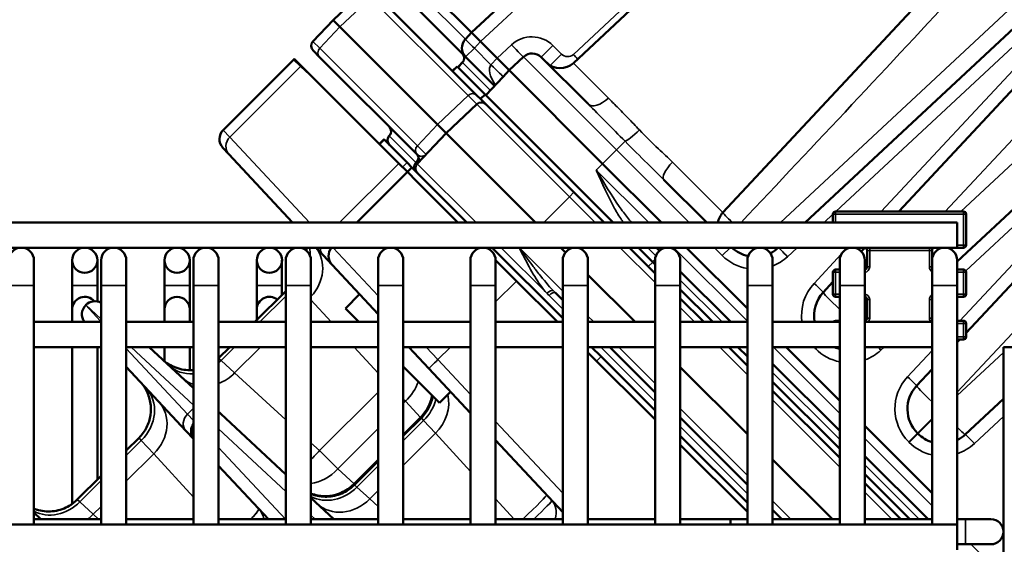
# Model space of a CAD drawing. Header units: inches. Extents: x 1 to 271, y 5 to 171.
# Tile 324 of 334: x 167.97 to 172.58, y 143.29 to 145.75. Entities that reach past the tile are written whole.
import ezdxf

# ---------------------------------------------------------------- set-up
doc = ezdxf.new("R2010")
doc.units = ezdxf.units.IN
doc.header["$LTSCALE"] = 8
doc.header["$MEASUREMENT"] = 0
for name, color, linetype, lineweight in [('Dimension (ANSI)', 7, 'Continuous', 25), ('Visible (ANSI)', 7, 'Continuous', 50), ('Visible Narrow (ANSI)', 7, 'Continuous', 35)]:
    doc.layers.add(name, color=color, linetype=linetype, lineweight=lineweight)
doc.styles.add('Dimension Text', font='tahoma.ttf')
doc.dimstyles.new('Dual Dimension', dxfattribs={"dimscale": 8, "dimtxt": 0.12, "dimasz": 0.098425, "dimexe": 0.125, "dimexo": 0.0625, "dimgap": 0.031496, "dimtad": 0, "dimtih": 1, "dimtoh": 1, "dimrnd": 1e-08, "dimzin": 4, "dimdsep": 46, "dimtxsty": 'Dimension Text', "dimcen": 0.09, "dimdle": 0.393701, "dimclrd": 256, "dimclre": 256, "dimclrt": 256, "dimadec": 0, "dimazin": 1, "dimtfac": 1, "dimtofl": 0, "dimtmove": 0, "dimatfit": 3, "dimfxl": 1, "dimtolj": 1, "dimtzin": 4, "dimlwd": -1, "dimlwe": -1, "dimarcsym": 0})

# ---------------------------------------------------------------- blocks, each defined once
blk = doc.blocks.new('*D10')
at = {"layer": 'Defpoints', "color": 0, "transparency": 16777216}
for p in [(179.2848, 157.7079), (123.1798, 140.6812), (179.2848, 140.6812)]:
    blk.add_point(p, dxfattribs=at)
at = {"layer": 'Dimension (ANSI)', "transparency": 16777216}
for p, q in [((123.1798, 141.1812), (123.1798, 158.7079)), ((179.2848, 141.1812), (179.2848, 158.7079)), ((123.9672, 157.7079), (146.443, 157.7079)), ((178.4974, 157.7079), (156.0215, 157.7079))]:
    blk.add_line(p, q, dxfattribs=at)
for points in [[(123.9672, 157.8392), (123.9672, 157.5767), (123.1798, 157.7079)], [(178.4974, 157.8392), (178.4974, 157.5767), (179.2848, 157.7079)]]:
    blk.add_solid(points, dxfattribs=at)
at = {"layer": 'Dimension (ANSI)', "transparency": 16777216, "insert": (151.2323, 157.7079), "char_height": 0.96, "attachment_point": 5, "style": 'Dimension Text'}
blk.add_mtext('\\A1;{\\H3.0x;(}\\S56.11^ 1425.1 mm;{\\H3.0x;)}', dxfattribs=at)

msp = doc.modelspace()

# ---------------------------------------------------------------- linework, layer by layer
at = {"layer": 'Visible (ANSI)'}
for p, q in [((171.6933, 146.6051), (170.5625, 145.5506)), ((170.7218, 146.2877), (170.0846, 145.6935)), ((173.0266, 146.0855), (171.6506, 144.8023)), ((169.765, 146.0132), (170.0846, 145.6935)), ((172.3184, 145.9799), (171.2639, 144.8491)), ((172.0885, 144.8542), (173.1353, 145.9768)), ((169.7331, 145.9036), (170.0573, 145.5794)), ((169.579, 145.8877), (169.4358, 145.7519)), ((170.1105, 145.3989), (169.6527, 145.8567)), ((169.4358, 145.7519), (169.3413, 145.6522)), ((169.4358, 145.7519), (169.4678, 145.7199)), ((169.9256, 145.262), (169.4678, 145.7199)), ((170.0846, 145.6935), (170.0559, 145.6627)), ((170.127, 145.6511), (170.0846, 145.6935)), ((170.127, 145.6511), (170.2048, 145.5733)), ((173.465, 145.6471), (172.3631, 144.6196)), ((169.2538, 145.5697), (169.2858, 145.5378)), ((169.3723, 145.5785), (169.3418, 145.609)), ((169.3723, 145.5785), (169.8295, 145.1213)), ((170.0573, 145.5794), (170.1931, 145.4436)), ((170.2048, 145.5733), (170.2614, 145.5167)), ((170.2614, 145.5167), (170.3288, 145.5796)), ((170.4121, 145.5781), (170.6316, 145.3586)), ((169.2499, 145.566), (168.9203, 145.2363)), ((169.2858, 145.5378), (169.3678, 145.4557)), ((170.0168, 145.535), (169.9956, 145.5138)), ((170.0174, 145.5344), (169.9962, 145.5132)), ((170.0168, 145.535), (170.0174, 145.5344)), ((170.0174, 145.5344), (170.1482, 145.4036)), ((170.0207, 145.5311), (170.0468, 145.559)), ((170.0214, 145.5305), (170.0426, 145.5532)), ((172.405, 144.2852), (173.5737, 145.5384)), ((170.1522, 145.3997), (170.2326, 145.4859)), ((170.2326, 145.4859), (170.2614, 145.5167)), ((170.6998, 145.0783), (170.2614, 145.5167)), ((169.7436, 145.08), (169.3678, 145.4557)), ((170.127, 145.3824), (170.1105, 145.3989)), ((170.1482, 145.4036), (170.127, 145.3824)), ((170.1482, 145.4036), (170.7495, 144.8023)), ((170.1093, 145.3574), (169.9661, 145.2215)), ((170.127, 145.3824), (170.7071, 144.8023)), ((169.9661, 145.2215), (169.9256, 145.262)), ((169.6989, 145.2098), (169.7012, 145.2123)), ((169.9661, 145.2215), (169.8303, 145.0784)), ((169.9661, 145.2215), (170.3853, 144.8023)), ((169.6739, 145.1921), (169.6526, 145.1709)), ((169.6745, 145.1915), (169.6533, 145.1703)), ((169.6745, 145.1915), (169.6739, 145.1921)), ((169.7826, 145.0833), (169.6745, 145.1915)), ((168.9472, 145.1225), (168.9188, 145.153)), ((168.9472, 145.1225), (169.2458, 144.8023)), ((169.8295, 145.1213), (169.8295, 145.1213)), ((169.7841, 145.0394), (169.7436, 145.08)), ((169.8053, 145.0607), (169.7826, 145.0833)), ((170.6998, 145.0783), (170.9758, 144.8023)), ((169.7841, 145.0394), (169.547, 144.8023)), ((169.8053, 145.0607), (169.7841, 145.0394)), ((169.7841, 145.0394), (169.8289, 144.9946)), ((170.0636, 144.8023), (169.8053, 145.0607)), ((170.6708, 145.0472), (170.67, 145.0486)), ((169.8289, 144.9946), (170.0212, 144.8023)), ((171.1879, 144.8023), (170.9871, 145.0032)), ((170.7412, 144.8955), (170.7412, 144.8955)), ((171.78, 144.8417), (171.78, 144.8023)), ((172.3925, 144.8542), (171.7925, 144.8542)), ((172.405, 144.6967), (172.405, 144.8417)), ((172.3631, 144.8023), (152.4166, 144.8023)), ((172.3631, 144.8023), (172.3631, 144.6842)), ((172.3631, 144.6842), (152.4166, 144.6842)), ((169.356, 144.6842), (169.3891, 144.6487)), ((169.3891, 144.6487), (169.4307, 144.6041)), ((170.1393, 144.6842), (170.1393, 144.6842)), ((170.5128, 144.3532), (170.1817, 144.6842)), ((170.5257, 144.662), (170.5035, 144.6842)), ((170.9458, 144.5636), (170.8252, 144.6842)), ((170.8676, 144.6842), (170.9351, 144.6167)), ((170.9525, 144.6842), (170.9666, 144.6701)), ((171.0939, 144.6842), (171.3789, 144.3992)), ((171.9133, 144.6664), (171.9297, 144.684)), ((171.94, 144.6717), (171.94, 144.5937)), ((172.245, 144.6252), (172.245, 144.6717)), ((172.3631, 144.6842), (172.3925, 144.6842)), ((168.0324, 144.5071), (168.0324, 144.6252)), ((168.2117, 144.6252), (168.2117, 144.5071)), ((168.3298, 144.5071), (168.3298, 144.6252)), ((168.3474, 144.6252), (168.3474, 144.5071)), ((168.4655, 144.5071), (168.4655, 144.6252)), ((168.6447, 144.6252), (168.6447, 144.5071)), ((168.7629, 144.5071), (168.7629, 144.6252)), ((168.7805, 144.6252), (168.7805, 144.5071)), ((168.8986, 144.5071), (168.8986, 144.6252)), ((169.0778, 144.6252), (169.0778, 144.5071)), ((169.1959, 144.5071), (169.1959, 144.6252)), ((169.2135, 144.6252), (169.2135, 144.5071)), ((169.3317, 144.5071), (169.3317, 144.6252)), ((169.6466, 144.3725), (169.4307, 144.6041)), ((169.6466, 144.6252), (169.6466, 144.5071)), ((169.7647, 144.5071), (169.7647, 144.6252)), ((170.0797, 144.6252), (170.0797, 144.5071)), ((170.1978, 144.6257), (170.2959, 144.5276)), ((170.1978, 144.5071), (170.1978, 144.6252)), ((170.5128, 144.6252), (170.5128, 144.5071)), ((170.6309, 144.5071), (170.6309, 144.6252)), ((170.9458, 144.606), (170.9351, 144.6167)), ((170.9458, 144.6252), (170.9458, 144.5071)), ((171.0639, 144.5071), (171.0639, 144.6252)), ((171.3789, 144.6252), (171.3789, 144.5071)), ((171.497, 144.5071), (171.497, 144.6252)), ((171.812, 144.6252), (171.812, 144.5071)), ((171.9301, 144.5071), (171.9301, 144.6252)), ((172.245, 144.6252), (172.245, 144.5071)), ((172.3631, 144.5071), (172.3631, 144.6252)), ((170.8521, 144.3356), (170.6309, 144.5568)), ((171.0639, 144.5728), (171.3011, 144.3356)), ((171.78, 144.5687), (171.78, 144.4662)), ((171.812, 144.5812), (171.7925, 144.5812)), ((172.3925, 144.5812), (172.3631, 144.5812)), ((172.405, 144.4662), (172.405, 144.5687)), ((170.4879, 144.3356), (170.2959, 144.5276)), ((171.7342, 144.4744), (171.78, 144.5235)), ((168.0324, 144.5071), (168.0324, 143.385)), ((168.2117, 144.5071), (168.2117, 144.3947)), ((168.3298, 144.5071), (168.3298, 144.4319)), ((168.3474, 144.5071), (168.3474, 143.385)), ((168.4655, 144.5071), (168.4655, 143.385)), ((168.6447, 144.5071), (168.6447, 144.3947)), ((168.7629, 144.5071), (168.7629, 144.3947)), ((168.7805, 144.5071), (168.7805, 143.385)), ((168.8986, 144.5071), (168.8986, 143.385)), ((169.2135, 144.4802), (169.0689, 144.3356)), ((169.0778, 144.5071), (169.0778, 144.3947)), ((169.1959, 144.5071), (169.1959, 144.4626)), ((169.2135, 144.5071), (169.2135, 143.385)), ((169.3317, 144.5071), (169.3317, 143.385)), ((169.4931, 144.3985), (169.56, 144.4654)), ((169.6466, 144.5071), (169.6466, 143.385)), ((169.7647, 144.5071), (169.7647, 143.385)), ((170.0797, 144.5071), (170.0797, 143.385)), ((170.1978, 144.5071), (170.1978, 143.385)), ((170.4789, 144.4719), (170.5128, 144.438)), ((170.5128, 144.5071), (170.5128, 143.385)), ((170.6309, 144.5071), (170.6309, 143.385)), ((170.9458, 144.5071), (170.9458, 143.385)), ((171.0639, 144.5071), (171.0639, 143.385)), ((171.2162, 144.3356), (171.0639, 144.4879)), ((171.3789, 144.5071), (171.3789, 143.385)), ((171.497, 144.5071), (171.497, 143.385)), ((171.812, 144.5071), (171.812, 143.385)), ((171.9301, 144.5071), (171.9301, 143.385)), ((172.245, 144.5071), (172.245, 143.385)), ((172.3631, 144.5071), (172.3631, 143.385)), ((168.2762, 144.4155), (168.2751, 144.4143)), ((171.1738, 144.3356), (171.0639, 144.4455)), ((171.7925, 144.4537), (171.812, 144.4537)), ((171.94, 144.4412), (171.94, 144.3542)), ((172.3631, 144.4537), (172.3925, 144.4537)), ((168.2117, 144.3947), (168.2117, 144.3356)), ((168.6447, 144.3947), (168.6447, 144.3356)), ((168.7629, 144.3356), (168.7629, 144.3947)), ((169.0778, 144.3947), (169.0778, 144.3445)), ((169.3895, 144.3768), (169.3895, 144.3768)), ((169.4931, 144.3985), (169.5559, 144.3356)), ((168.0324, 144.3356), (168.3474, 144.3356)), ((168.4655, 144.3356), (168.7805, 144.3356)), ((168.8986, 144.3356), (169.2135, 144.3356)), ((169.3317, 144.3356), (169.6466, 144.3356)), ((169.7647, 144.3356), (170.0797, 144.3356)), ((170.1978, 144.3356), (170.5128, 144.3356)), ((170.6309, 144.3356), (170.9458, 144.3356)), ((171.0639, 144.3356), (171.3789, 144.3356)), ((171.497, 144.3356), (171.812, 144.3356)), ((171.812, 144.3417), (171.7925, 144.3417)), ((171.9301, 144.3356), (172.245, 144.3356)), ((172.3925, 144.3417), (172.3631, 144.3417)), ((172.405, 144.2657), (172.405, 144.3292)), ((172.3631, 144.2403), (172.3752, 144.2532)), ((172.3631, 144.2532), (172.3925, 144.2532)), ((168.0324, 144.2175), (168.3474, 144.2175)), ((168.2117, 143.482), (168.2117, 144.2175)), ((168.3298, 143.5965), (168.3298, 144.2175)), ((168.4655, 144.2175), (168.7805, 144.2175)), ((168.7805, 144.0244), (168.5734, 144.2175)), ((168.6447, 144.1517), (168.6447, 144.2175)), ((168.7629, 144.1095), (168.7629, 144.2175)), ((168.9508, 144.2175), (168.8986, 144.1653)), ((168.8986, 144.2175), (169.2135, 144.2175)), ((169.3317, 144.2175), (169.6466, 144.2175)), ((169.7647, 144.2175), (170.0797, 144.2175)), ((169.8851, 144.1168), (169.7912, 144.2175)), ((170.1978, 144.2175), (170.5128, 144.2175)), ((170.6309, 144.2175), (170.9458, 144.2175)), ((170.9458, 143.8777), (170.6309, 144.1926)), ((170.6923, 144.1736), (170.6484, 144.2175)), ((170.7333, 144.2175), (170.9458, 144.005)), ((171.0639, 144.2175), (171.3789, 144.2175)), ((171.3789, 144.1305), (171.2919, 144.2175)), ((171.3789, 144.1729), (171.3343, 144.2175)), ((171.497, 144.2175), (171.812, 144.2175)), ((171.5606, 144.2175), (171.812, 143.9661)), ((171.9301, 144.2175), (172.245, 144.2175)), ((172.5797, 144.2175), (172.6978, 144.2175)), ((172.5797, 144.2175), (172.5797, 124.1191)), ((170.6923, 144.1736), (170.9458, 143.9201)), ((171.497, 144.1397), (171.812, 143.8247)), ((168.4655, 144.1252), (168.7455, 143.825)), ((169.7647, 144.1268), (169.935, 143.9565)), ((169.8851, 144.1168), (170.0797, 143.9081)), ((171.3789, 143.8088), (171.0639, 144.1237)), ((172.1726, 144.036), (172.245, 144.1136)), ((171.812, 143.7399), (171.497, 144.0548)), ((169.0443, 144.0316), (169.0443, 144.0316)), ((169.935, 143.9565), (169.9865, 144.008)), ((171.812, 143.6974), (171.497, 144.0124)), ((172.5797, 143.9743), (172.401, 143.8076)), ((168.9084, 143.9051), (168.8986, 143.9143)), ((168.9084, 143.9051), (169.2135, 143.6206)), ((169.8469, 143.8889), (169.7647, 143.8067)), ((169.8498, 143.8858), (169.7647, 143.8008)), ((171.0639, 143.8869), (171.3789, 143.5719)), ((168.7455, 143.825), (168.7805, 143.7874)), ((171.9301, 143.848), (172.245, 143.5331)), ((168.5254, 143.7921), (168.4655, 143.7322)), ((170.1978, 143.7815), (170.5128, 143.4437)), ((171.0639, 143.802), (171.3789, 143.487)), ((172.1787, 143.8115), (172.1765, 143.8137)), ((171.3789, 143.4446), (171.0639, 143.7596)), ((169.6466, 143.6886), (169.5322, 143.5741)), ((169.6466, 143.6826), (169.5353, 143.5713)), ((170.004, 143.7172), (170.004, 143.7172)), ((171.7773, 143.4104), (171.497, 143.6907)), ((171.9301, 143.7066), (172.2263, 143.4104)), ((168.6589, 143.6463), (168.6589, 143.6463)), ((169.132, 143.4104), (168.8986, 143.6608)), ((168.3474, 143.6141), (168.2355, 143.5022)), ((172.1414, 143.4104), (171.9301, 143.6218)), ((169.5322, 143.5741), (169.5322, 143.5741)), ((172.099, 143.4104), (171.9301, 143.5793)), ((168.7629, 143.5326), (168.7629, 143.5326)), ((169.3317, 143.5104), (169.4389, 143.4104)), ((170.2227, 143.4781), (170.2227, 143.4781)), ((171.497, 143.4538), (171.5404, 143.4104)), ((168.0651, 143.4104), (168.0324, 143.4409)), ((168.3474, 143.4104), (168.0324, 143.4104)), ((168.7805, 143.4104), (168.4655, 143.4104)), ((169.2135, 143.4104), (168.8986, 143.4104)), ((169.0778, 143.4424), (169.0778, 143.4424)), ((169.6466, 143.4104), (169.3317, 143.4104)), ((170.0797, 143.4104), (169.7647, 143.4104)), ((170.5128, 143.4104), (170.1978, 143.4104)), ((170.9458, 143.4104), (170.6309, 143.4104)), ((171.3002, 143.4104), (171.0639, 143.4104)), ((171.3002, 143.4104), (171.3002, 143.385)), ((171.3002, 143.4104), (171.3789, 143.4104)), ((171.497, 143.4104), (171.812, 143.4104)), ((171.9301, 143.4104), (172.245, 143.4104)), ((172.3631, 143.415), (172.3677, 143.4104)), ((172.3631, 143.4104), (172.4025, 143.4104)), ((172.5206, 143.4104), (172.4025, 143.4104)), ((172.3631, 143.385), (152.3541, 143.385)), ((172.3631, 143.385), (172.3631, 143.2669)), ((172.3631, 143.2923), (172.4025, 143.2923)), ((172.4025, 143.2923), (172.5206, 143.2923))]:
    msp.add_line(p, q, dxfattribs=at)
for centre in [(168.2707, 144.6252), (168.7038, 144.6252), (169.1369, 144.6252)]:
    msp.add_circle(centre, 0.0591, dxfattribs=at)
for centre, radius, start, end in [((170.0997, 145.6218), 0.06, 137, 225), ((169.3638, 145.6309), 0.031, 136.5, 225), ((169.3348, 145.4811), 0.12, 132.4291, 135), ((170.0206, 145.5736), 0.03, 317, 45), ((170.3697, 145.5357), 0.06, 45, 133), ((170.5011, 145.6164), 0.09, 225, 313), ((170.1307, 145.3349), 0.031, 45, 133.5), ((169.6767, 145.2302), 0.031, 316.8486, 45), ((168.9627, 145.1939), 0.06, 135, 223), ((169.7213, 145.1884), 0.031, 136.5, 225), ((169.722, 145.1878), 0.031, 136.8486, 225), ((169.8075, 145.0994), 0.031, 38.1182, 45), ((169.8528, 145.057), 0.031, 136.5, 225), ((169.8075, 145.0994), 0.031, 345.6314, 356.6541), ((171.3298, 144.7878), 0.09, 137, 170.6846), ((171.7925, 144.8417), 0.0125, 90, 180), ((172.3925, 144.8417), 0.0125, 0, 90), ((172.3925, 144.6967), 0.0125, 270, 0), ((167.9734, 144.6252), 0.0591, 0, 180), ((168.4065, 144.6252), 0.0591, 0, 180), ((168.8395, 144.6252), 0.0591, 0, 180), ((169.2726, 144.6252), 0.0591, 0, 180), ((169.4745, 144.6451), 0.06, 139.2481, 223), ((169.7057, 144.6252), 0.0591, 0, 180), ((170.1387, 144.6252), 0.0591, 0, 180), ((170.5718, 144.6252), 0.0591, 0, 180), ((171.0049, 144.6252), 0.0591, 0, 180), ((171.415, 144.8015), 0.16, 227.1187, 258.1805), ((171.438, 144.6252), 0.0591, 0, 180), ((171.415, 144.8015), 0.16, 296.6235, 312.8813), ((171.871, 144.6252), 0.0591, 0, 180), ((171.9275, 144.6717), 0.0125, 0, 90), ((172.3041, 144.6252), 0.0591, 0, 180), ((172.2575, 144.6717), 0.0125, 90, 180), ((171.7925, 144.5687), 0.0125, 90, 180), ((171.9275, 144.5937), 0.0125, 281.7212, 0), ((172.3925, 144.5687), 0.0125, 0, 90), ((171.8513, 144.3653), 0.16, 137, 190.6764), ((171.7925, 144.4662), 0.0125, 180, 270), ((172.3925, 144.4662), 0.0125, 270, 0), ((168.2707, 144.3947), 0.0591, 40.4104, 180), ((168.3186, 144.373), 0.06, 61.3487, 135), ((168.7038, 144.3947), 0.0591, 0, 180), ((169.1369, 144.3947), 0.0591, 51.1144, 180), ((171.9275, 144.4412), 0.0125, 0, 78.2788), ((168.3175, 144.3719), 0.06, 135, 217.2055), ((171.7925, 144.3292), 0.0125, 90, 149.2575), ((171.9275, 144.3542), 0.0125, 281.7212, 0), ((172.3925, 144.3292), 0.0125, 0, 90), ((172.3925, 144.2657), 0.0125, 270, 0), ((171.8535, 144.3631), 0.16, 245.4674, 254.9718), ((172.2897, 143.9269), 0.16, 137, 225), ((168.8675, 143.8612), 0.06, 47, 58.7793), ((168.8293, 143.823), 0.06, 144.4679, 215.5321), ((172.2919, 143.9247), 0.16, 225, 252.9839), ((172.2919, 143.9247), 0.16, 296.4584, 313), ((172.5206, 143.3514), 0.0591, 270, 90)]:
    msp.add_arc(centre, radius, start, end, dxfattribs=at)
for centre, major_axis, ratio, start_param, end_param in [((169.9687, 145.2818), (-0.1376, -0.162), 0.357356, 6.254124, 6.260815), ((169.8075, 145.0994), (0.0216, -0.0223), 0.999982, 0.048549, 1.570796)]:
    msp.add_ellipse(centre, major_axis=major_axis, ratio=ratio, start_param=start_param, end_param=end_param, dxfattribs=at)
for points, knots in [([(169.7012, 145.2123), (169.7019, 145.213), (169.7029, 145.2141), (169.7047, 145.217), (169.7055, 145.2187), (169.7063, 145.2209), (169.7063, 145.221), (169.7064, 145.2211)], [0, 0, 0, 0, 0.03748555, 0.03748555, 0.06779303, 0.06779303, 0.06947496, 0.06947496, 0.06947496, 0.06947496]), ([(168.6345, 144.1605), (168.639, 144.1564), (168.6437, 144.1524), (168.6687, 144.1333), (168.6924, 144.1219), (168.729, 144.1124), (168.7414, 144.1104), (168.7627, 144.1093), (168.7716, 144.1094), (168.7805, 144.1102)], [0, 0, 0, 0, 0.0466561, 0.0466561, 0.2395853, 0.2395853, 0.3346377, 0.3346377, 0.4021944, 0.4021944, 0.4021944, 0.4021944]), ([(168.5254, 143.7921), (168.5397, 143.8063), (168.5517, 143.8231), (168.5698, 143.8591), (168.576, 143.8788), (168.5819, 143.9187), (168.5817, 143.9394), (168.5746, 143.979), (168.5679, 143.9984), (168.5547, 144.0232), (168.5504, 144.0302), (168.5433, 144.0402), (168.5408, 144.0434), (168.5369, 144.0483), (168.5355, 144.0498), (168.5335, 144.0522), (168.5328, 144.053), (168.5318, 144.0541), (168.5314, 144.0545), (168.5309, 144.0551), (168.5307, 144.0553), (168.5304, 144.0556), (168.5304, 144.0556), (168.5302, 144.0558), (168.5302, 144.0558), (168.5301, 144.0559), (168.5301, 144.0559), (168.5301, 144.056), (168.5301, 144.056), (168.5301, 144.056), (168.5301, 144.056), (168.53, 144.056), (168.53, 144.056), (168.53, 144.056), (168.53, 144.056), (168.53, 144.056)], [0, 0, 0, 0, 0.1533917, 0.1533917, 0.3070289, 0.3070289, 0.4608482, 0.4608482, 0.6133745, 0.6133745, 0.6753609, 0.6753609, 0.7068316, 0.7068316, 0.7226303, 0.7226303, 0.7305378, 0.7305378, 0.7344925, 0.7344925, 0.73647, 0.73647, 0.7374588, 0.7374588, 0.7379532, 0.7379532, 0.7382007, 0.7382007, 0.7382317, 0.7382317, 0.7382587, 0.7382587, 0.7382694, 0.7382694, 0.738452, 0.738452, 0.738452, 0.738452]), ([(169.8469, 143.8889), (169.8612, 143.9031), (169.8732, 143.9198), (169.8908, 143.9547), (169.8968, 143.973), (169.8999, 143.9917)], [0, 0, 0, 0, 0.1533903, 0.1533903, 0.2971396, 0.2971396, 0.2971396, 0.2971396]), ([(169.8498, 143.8858), (169.8641, 143.9), (169.8761, 143.9167), (169.8937, 143.9516), (169.8997, 143.97), (169.9028, 143.9887)], [0, 0, 0, 0, 0.1534035, 0.1534035, 0.29758, 0.29758, 0.29758, 0.29758]), ([(169.3317, 143.5305), (169.3422, 143.5266), (169.353, 143.5236), (169.3824, 143.5182), (169.4014, 143.5176), (169.4385, 143.522), (169.4569, 143.5269), (169.4955, 143.5438), (169.5156, 143.5575), (169.5322, 143.5741)], [0.190026, 0.190026, 0.190026, 0.190026, 0.2750651, 0.2750651, 0.4172965, 0.4172965, 0.5595209, 0.5595209, 0.7384765, 0.7384765, 0.7384765, 0.7384765]), ([(169.3317, 143.5288), (169.3415, 143.525), (169.3517, 143.5219), (169.3853, 143.5148), (169.41, 143.5144), (169.4571, 143.5226), (169.4802, 143.5313), (169.5131, 143.5516), (169.5248, 143.5608), (169.5353, 143.5713)], [0.1812658, 0.1812658, 0.1812658, 0.1812658, 0.2612369, 0.2612369, 0.4431582, 0.4431582, 0.6250628, 0.6250628, 0.7374961, 0.7374961, 0.7374961, 0.7374961]), ([(168.0324, 143.4596), (168.0393, 143.4569), (168.0463, 143.4546), (168.0654, 143.4496), (168.0779, 143.4476), (168.1029, 143.4462), (168.1155, 143.4467), (168.1403, 143.4503), (168.1526, 143.4532), (168.1762, 143.4616), (168.1876, 143.4669), (168.2119, 143.4813), (168.2244, 143.4911), (168.2355, 143.5022)], [0.1823559, 0.1823559, 0.1823559, 0.1823559, 0.2378707, 0.2378707, 0.3332449, 0.3332449, 0.4286005, 0.4286005, 0.523959, 0.523959, 0.6193148, 0.6193148, 0.7388631, 0.7388631, 0.7388631, 0.7388631]), ([(168.0324, 143.4596), (168.0396, 143.4568), (168.0469, 143.4544), (168.0664, 143.4494), (168.0788, 143.4475), (168.1037, 143.4462), (168.1162, 143.4468), (168.1409, 143.4504), (168.1531, 143.4534), (168.1765, 143.4617), (168.1879, 143.4671), (168.212, 143.4814), (168.2245, 143.4912), (168.2355, 143.5022)], [0.1823935, 0.1823935, 0.1823935, 0.1823935, 0.2405743, 0.2405743, 0.335441, 0.335441, 0.4302887, 0.4302887, 0.5251398, 0.5251398, 0.6199879, 0.6199879, 0.7388961, 0.7388961, 0.7388961, 0.7388961]), ([(169.1311, 143.4104), (169.1305, 143.4112), (169.1298, 143.4121), (169.1279, 143.4145), (169.1265, 143.4161), (169.1245, 143.4184), (169.1238, 143.4192), (169.1227, 143.4204), (169.1224, 143.4207), (169.1219, 143.4213), (169.1217, 143.4215), (169.1214, 143.4218), (169.1213, 143.4219), (169.1212, 143.422), (169.1212, 143.4221), (169.1211, 143.4222), (169.1211, 143.4222), (169.1211, 143.4222), (169.121, 143.4222), (169.121, 143.4222), (169.121, 143.4222), (169.121, 143.4222), (169.121, 143.4223), (169.121, 143.4223)], [0.69879071, 0.69879071, 0.69879071, 0.69879071, 0.70683165, 0.70683165, 0.72263029, 0.72263029, 0.73053775, 0.73053775, 0.7344925, 0.7344925, 0.73647001, 0.73647001, 0.73745879, 0.73745879, 0.7379532, 0.7379532, 0.73820058, 0.73820058, 0.73823151, 0.73823151, 0.73825829, 0.73825829, 0.7384499, 0.7384499, 0.7384499, 0.7384499]), ([(169.1315, 143.4104), (169.1304, 143.4118), (169.1292, 143.4132), (169.1273, 143.4154), (169.1266, 143.4161), (169.1256, 143.4173), (169.1253, 143.4177), (169.1247, 143.4183), (169.1246, 143.4184), (169.1243, 143.4187), (169.1242, 143.4188), (169.1241, 143.419), (169.124, 143.419), (169.124, 143.4191), (169.124, 143.4191), (169.1239, 143.4191), (169.1239, 143.4191), (169.1239, 143.4191), (169.1239, 143.4191), (169.1239, 143.4191), (169.1239, 143.4191), (169.1239, 143.4192), (169.1239, 143.4192), (169.1238, 143.4192)], [0.70878706, 0.70878706, 0.70878706, 0.70878706, 0.72264308, 0.72264308, 0.73055169, 0.73055169, 0.73450703, 0.73450703, 0.73648483, 0.73648483, 0.73747376, 0.73747376, 0.73796826, 0.73796826, 0.73809197, 0.73809197, 0.7381849, 0.7381849, 0.73821973, 0.73821973, 0.73824981, 0.73824981, 0.73846599, 0.73846599, 0.73846599, 0.73846599])]:
    msp.add_open_spline(points, degree=3, knots=knots, dxfattribs=at)
for points in [[(169.3111, 144.6699), (169.3108, 144.6747), (169.3103, 144.6795), (169.3096, 144.6842)], [(169.3112, 144.6699), (169.3108, 144.6747), (169.3103, 144.6795), (169.3096, 144.6842)]]:
    msp.add_open_spline(points, degree=3, dxfattribs=at)
at = {"layer": 'Visible Narrow (ANSI)'}
for p, q in [((170.127, 145.6511), (170.7642, 146.2453)), ((171.7941, 144.8542), (173.069, 146.0431)), ((171.0052, 146.0042), (170.5626, 145.5915)), ((173.0929, 146.0192), (172.0065, 144.8542)), ((170.0559, 145.6627), (169.7342, 145.9843)), ((172.739, 145.9254), (171.5346, 144.8023)), ((169.6108, 145.856), (169.4678, 145.7199)), ((169.6108, 145.856), (170.0686, 145.3981)), ((169.4678, 145.7199), (169.3731, 145.6204)), ((169.3413, 145.6522), (169.3731, 145.6204)), ((169.8309, 145.1626), (169.3731, 145.6204)), ((170.0983, 145.6203), (170.0573, 145.5794)), ((170.0983, 145.6203), (170.127, 145.6511)), ((170.1761, 145.5425), (170.0983, 145.6203)), ((170.2722, 145.6361), (170.2048, 145.5733)), ((170.4667, 145.6327), (170.4121, 145.5781)), ((170.507, 145.5924), (170.4667, 145.6327)), ((172.307, 144.8542), (173.0323, 145.632)), ((170.2048, 145.5733), (170.1761, 145.5425)), ((170.7649, 145.1435), (170.3288, 145.5796)), ((170.507, 145.5924), (170.4542, 145.5396)), ((173.5313, 145.5808), (172.3758, 144.3417)), ((172.4033, 144.5751), (173.5074, 145.6047)), ((168.9513, 145.2033), (169.2829, 145.5349)), ((169.2829, 145.5349), (169.2499, 145.566)), ((169.2829, 145.5349), (169.3678, 145.4557)), ((170.1734, 145.4224), (170.0426, 145.5532)), ((170.5625, 145.5506), (170.7269, 145.3862)), ((173.1202, 145.5441), (172.3804, 144.8542)), ((170.0686, 145.3981), (169.9256, 145.262)), ((170.0686, 145.3981), (170.1093, 145.3574)), ((170.5441, 144.9226), (170.1093, 145.3574)), ((169.9256, 145.262), (169.8309, 145.1626)), ((168.9203, 145.2363), (168.9513, 145.2033)), ((169.3252, 144.8023), (168.9513, 145.2033)), ((169.6989, 145.2098), (169.6995, 145.2092)), ((169.8239, 145.0845), (169.6993, 145.209)), ((169.8716, 145.1219), (169.8309, 145.1626)), ((170.8051, 145.1836), (170.7649, 145.1435)), ((172.3631, 144.0059), (173.4707, 145.1936)), ((170.6998, 145.0783), (170.7649, 145.1435)), ((170.7649, 145.1435), (171.106, 144.8023)), ((169.7436, 145.08), (169.4659, 144.8023)), ((169.7826, 145.0833), (169.7614, 145.0621)), ((169.8303, 145.0784), (170.1063, 144.8023)), ((170.67, 145.0486), (170.6998, 145.0783)), ((171.0277, 145.0854), (171.2639, 144.8491)), ((170.9162, 144.8023), (170.67, 145.0486)), ((170.5654, 144.944), (170.5441, 144.9226)), ((170.5441, 144.9226), (170.4238, 144.8023)), ((170.5441, 144.9226), (170.6644, 144.8023)), ((171.7385, 144.8023), (171.78, 144.8411)), ((171.7925, 144.8417), (171.78, 144.8417)), ((171.7925, 144.8542), (171.7925, 144.8417)), ((171.7925, 144.8417), (172.3925, 144.8417)), ((171.7925, 144.8023), (171.7925, 144.8417)), ((172.3925, 144.8417), (172.3925, 144.8542)), ((172.3925, 144.8417), (172.3925, 144.6967)), ((172.405, 144.8417), (172.3925, 144.8417)), ((172.3925, 144.6967), (172.3631, 144.6967)), ((172.3925, 144.6967), (172.405, 144.6967)), ((172.3925, 144.6842), (172.3925, 144.6967)), ((169.4352, 144.6842), (169.6466, 144.4587)), ((170.2244, 144.6842), (170.4384, 144.4702)), ((170.5128, 144.4807), (170.3093, 144.6842)), ((170.7825, 144.6842), (170.9458, 144.5209)), ((170.9497, 144.6461), (170.9115, 144.6842)), ((171.3789, 144.3397), (171.0344, 144.6842)), ((171.2241, 144.6842), (171.261, 144.6474)), ((171.2978, 144.6842), (171.261, 144.6474)), ((171.5381, 144.6717), (171.5381, 144.6717)), ((171.5666, 144.642), (171.6118, 144.6842)), ((171.819, 144.6532), (171.6918, 144.5168)), ((171.848, 144.6842), (171.8395, 144.6751)), ((171.9525, 144.6717), (171.94, 144.6717)), ((171.9525, 144.6842), (171.9525, 144.6717)), ((171.9525, 144.6717), (172.2325, 144.6717)), ((171.9525, 144.5937), (171.9525, 144.6717)), ((172.2325, 144.6717), (172.2325, 144.6842)), ((172.2325, 144.6717), (172.2325, 144.5937)), ((172.245, 144.6717), (172.2325, 144.6717)), ((170.9351, 144.6167), (170.9139, 144.5955)), ((170.946, 144.6296), (170.9338, 144.6181)), ((171.7925, 144.5687), (171.78, 144.5687)), ((171.7925, 144.5812), (171.7925, 144.5687)), ((171.7925, 144.5687), (171.812, 144.5687)), ((171.7925, 144.4662), (171.7925, 144.5687)), ((171.9525, 144.5937), (171.94, 144.5937)), ((172.245, 144.5937), (172.2325, 144.5937)), ((172.3631, 144.5687), (172.3925, 144.5687)), ((172.3925, 144.5687), (172.3925, 144.5812)), ((172.3925, 144.5687), (172.3925, 144.4662)), ((172.405, 144.5687), (172.3925, 144.5687)), ((170.1978, 144.4295), (170.2959, 144.5276)), ((171.0639, 144.5318), (171.2601, 144.3356)), ((168.0324, 144.5071), (167.9143, 144.5071)), ((168.3298, 144.5071), (168.2117, 144.5071)), ((168.4655, 144.5071), (168.3474, 144.5071)), ((168.7629, 144.5071), (168.6447, 144.5071)), ((168.8986, 144.5071), (168.7805, 144.5071)), ((169.1959, 144.5071), (169.0778, 144.5071)), ((169.3317, 144.5071), (169.2135, 144.5071)), ((169.7647, 144.5071), (169.6466, 144.5071)), ((170.1978, 144.5071), (170.0797, 144.5071)), ((170.6309, 144.5071), (170.5128, 144.5071)), ((171.0639, 144.5071), (170.9458, 144.5071)), ((171.497, 144.5071), (171.3789, 144.5071)), ((171.78, 144.4662), (171.7925, 144.4662)), ((171.812, 144.4662), (171.7925, 144.4662)), ((171.7925, 144.4662), (171.7925, 144.4537)), ((171.9301, 144.5071), (171.812, 144.5071)), ((172.3631, 144.5071), (172.245, 144.5071)), ((172.3925, 144.4662), (172.3631, 144.4662)), ((172.3925, 144.4537), (172.3925, 144.4662)), ((172.3925, 144.4662), (172.405, 144.4662)), ((168.3474, 144.3487), (168.2762, 144.4155)), ((169.0917, 144.3356), (169.2135, 144.4575)), ((169.4271, 144.3356), (169.3317, 144.44)), ((170.5128, 144.3956), (170.4485, 144.4599)), ((171.9301, 144.4501), (171.9325, 144.4527)), ((171.9399, 144.4434), (171.9301, 144.4342)), ((171.94, 144.4412), (171.9525, 144.4412)), ((171.9525, 144.3542), (171.9525, 144.4412)), ((172.2325, 144.4412), (172.2325, 144.3542)), ((172.2325, 144.4412), (172.245, 144.4412)), ((168.2751, 144.4143), (168.3438, 144.341)), ((169.362, 144.4068), (169.362, 144.4068)), ((171.0639, 144.4028), (171.1311, 144.3356)), ((168.3438, 144.341), (168.3474, 144.3446)), ((168.3474, 144.3372), (168.3438, 144.341)), ((169.2135, 144.3361), (169.213, 144.3356)), ((170.6579, 144.3356), (170.6309, 144.3626)), ((171.7925, 144.3417), (171.7925, 144.3356)), ((171.9525, 144.3542), (171.94, 144.3542)), ((172.245, 144.3542), (172.2325, 144.3542)), ((172.3631, 144.3292), (172.3925, 144.3292)), ((172.3925, 144.3292), (172.3925, 144.3417)), ((172.3925, 144.3292), (172.3925, 144.2657)), ((172.405, 144.3292), (172.3925, 144.3292)), ((172.3925, 144.2657), (172.3631, 144.2657)), ((172.3925, 144.2532), (172.3925, 144.2657)), ((172.3925, 144.2657), (172.405, 144.2657)), ((168.7526, 143.9026), (168.4655, 144.2105)), ((168.4881, 144.2175), (168.7805, 143.9448)), ((168.9108, 144.1548), (168.9735, 144.2175)), ((169.0949, 144.2175), (168.9736, 144.0962)), ((169.6466, 144.0957), (169.5352, 144.2175)), ((169.8728, 144.2175), (169.9275, 144.1592)), ((169.9275, 144.1592), (169.9858, 144.2175)), ((170.6553, 144.2175), (170.6519, 144.2141)), ((170.6909, 144.2175), (170.9458, 143.9625)), ((170.9458, 144.0477), (170.776, 144.2175)), ((171.2492, 144.2175), (171.3789, 144.0878)), ((171.3782, 144.2175), (171.3789, 144.2168)), ((171.812, 143.9066), (171.5011, 144.2175)), ((171.7035, 144.2175), (171.6972, 144.2112)), ((171.6972, 144.2112), (171.6994, 144.209)), ((171.7079, 144.2175), (171.6994, 144.209)), ((172.005, 144.2036), (172.0198, 144.2175)), ((172.245, 144.2015), (172.1302, 144.0784)), ((172.5797, 144.1928), (172.3631, 143.9909)), ((168.8986, 144.165), (168.9108, 144.1548)), ((168.9736, 144.0962), (168.9108, 144.1548)), ((170.0797, 143.996), (169.9275, 144.1592)), ((170.6711, 144.1524), (170.6923, 144.1736)), ((168.9736, 144.0962), (169.2135, 143.8768)), ((171.497, 144.0987), (171.812, 143.7838)), ((169.0143, 144.059), (169.0143, 144.059)), ((169.6466, 144.0066), (169.3719, 143.7319)), ((169.7647, 143.9736), (169.7749, 143.9635)), ((169.7647, 143.9533), (169.7749, 143.9635)), ((169.8454, 143.8874), (169.7749, 143.9635)), ((171.497, 143.9697), (171.812, 143.6547)), ((168.7805, 143.9305), (168.7526, 143.9026)), ((171.3789, 143.6146), (171.0639, 143.9296)), ((168.7805, 143.8726), (168.7526, 143.9026)), ((169.7647, 143.778), (169.8601, 143.8734)), ((169.8496, 143.8856), (169.8469, 143.8889)), ((169.8601, 143.8734), (169.8498, 143.8858)), ((169.8601, 143.8734), (169.9158, 143.8137)), ((170.5128, 143.5316), (170.1978, 143.8693)), ((172.245, 143.8822), (172.1765, 143.8137)), ((172.1787, 143.8115), (172.245, 143.8778)), ((172.4434, 143.7652), (172.5797, 143.8923)), ((169.2135, 143.5399), (168.8986, 143.8348)), ((169.4576, 143.6462), (169.6466, 143.8352)), ((171.0639, 143.8444), (171.3789, 143.5295)), ((168.4655, 143.7095), (168.5357, 143.7797)), ((168.5357, 143.7797), (168.5254, 143.7921)), ((168.5357, 143.7797), (168.5943, 143.7169)), ((169.3317, 143.7687), (169.3719, 143.7319)), ((169.9158, 143.8137), (169.7647, 143.6626)), ((170.0797, 143.6345), (169.9158, 143.8137)), ((172.245, 143.4735), (171.9301, 143.7885)), ((172.1765, 143.8137), (172.1356, 143.7728)), ((172.1356, 143.7728), (172.1378, 143.7706)), ((172.1787, 143.8115), (172.1378, 143.7706)), ((168.8986, 143.7462), (169.213, 143.4104)), ((169.4576, 143.6462), (169.3719, 143.7319)), ((169.9715, 143.7528), (169.9715, 143.7528)), ((168.5943, 143.7169), (168.4655, 143.5881)), ((168.7805, 143.5134), (168.5943, 143.7169)), ((168.6315, 143.6763), (168.6315, 143.6762)), ((169.4576, 143.6462), (169.5337, 143.5756)), ((169.5476, 143.5609), (169.6466, 143.6599)), ((171.9301, 143.6657), (172.1853, 143.4104)), ((168.2479, 143.4919), (168.3474, 143.5914)), ((169.5322, 143.5741), (169.5354, 143.5714)), ((169.5353, 143.5713), (169.5476, 143.5609)), ((169.6074, 143.5052), (169.5476, 143.5609)), ((169.6466, 143.5445), (169.6074, 143.5052)), ((168.2355, 143.5022), (168.2479, 143.4919)), ((168.3107, 143.4333), (168.2479, 143.4919)), ((169.6074, 143.5052), (169.6466, 143.4694)), ((170.2847, 143.4104), (170.1978, 143.5054)), ((171.5831, 143.4104), (171.497, 143.4965)), ((171.9301, 143.5366), (172.0563, 143.4104)), ((168.3474, 143.47), (168.3107, 143.4333)), ((168.3107, 143.4333), (168.3357, 143.4104)), ((169.3518, 143.4104), (169.3317, 143.4293)), ((171.497, 143.4114), (171.498, 143.4104)), ((172.4025, 143.4104), (172.4025, 143.2923)), ((172.5797, 143.1389), (172.4263, 143.2923))]:
    msp.add_line(p, q, dxfattribs=at)
for centre, radius, start, end in [((170.3677, 145.5337), 0.14, 45, 133), ((170.5353, 145.6207), 0.04, 225, 313), ((171.4165, 144.8029), 0.22, 225, 260.1507), ((171.4165, 144.8029), 0.22, 291.4573, 313), ((171.9275, 144.5937), 0.025, 275.8299, 0), ((172.2575, 144.5937), 0.025, 180, 240), ((171.8527, 144.3667), 0.22, 137, 188.1327), ((171.9275, 144.4412), 0.025, 0, 84.1701), ((172.2575, 144.4412), 0.025, 120, 180), ((171.9275, 144.3542), 0.025, 311.8916, 0), ((172.2575, 144.3542), 0.025, 180, 228.1084), ((171.8527, 144.3667), 0.22, 222.7134, 225), ((171.8549, 144.3645), 0.22, 225, 258.7373), ((171.8549, 144.3645), 0.22, 289.9717, 313), ((172.2911, 143.9283), 0.22, 137, 225), ((172.2933, 143.9261), 0.22, 225, 257.3168), ((172.2933, 143.9261), 0.22, 288.5, 313)]:
    msp.add_arc(centre, radius, start, end, dxfattribs=at)
for centre, major_axis, ratio, start_param, end_param in [((170.0997, 145.6218), (-0.0439, 0.0409), 0.034878, 0, 1.569578), ((169.3943, 145.6004), (-0.0219, -0.0219), 0.939693, 4.738569, 6.283185), ((170.2742, 145.6381), (0.0546, -0.0585), 0.034878, 4.713607, 6.283185), ((170.5645, 145.5934), (0.0546, -0.0585), 0.034878, 4.713607, 5.096129), ((169.3626, 145.4552), (0.0818, 0.0878), 0.939626, 1.504188, 1.537996), ((170.2765, 145.445), (-0.099, 0.099), 0.428571, 0.034907, 1.142614), ((170.1741, 145.5405), (0.0585, -0.0546), 0.034878, 0, 1.569578), ((170.1717, 145.4225), (0.0212, 0.0212), 0.668919, 6.269979, 6.283185), ((170.0886, 145.377), (0.0219, 0.0219), 0.939693, 0, 1.544616), ((170.6953, 145.4222), (-0.0636, -0.0636), 0.53137, 0, 1.53589), ((168.9911, 145.1635), (-0.0439, -0.0409), 0.939626, 4.74519, 6.283185), ((170.8675, 145.2461), (-0.065, -0.0622), 0.111643, 0.192978, 1.538317), ((169.8521, 145.1425), (-0.0219, -0.0219), 0.939693, 4.738569, 6.265692), ((169.8075, 145.0994), (0.0219, 0.0219), 0.713544, 4.744653, 6.283235), ((170.154, 146.0094), (-0.3154, -0.894), 0.153558, 6.213542, 6.230889), ((169.8078, 145.0997), (0.0225, -0.0213), 0.999342, 0, 1.440364), ((169.8402, 145.0696), (-0.0219, -0.0219), 0.713544, 4.744653, 6.283185), ((169.8132, 145.0952), (-0.017, 0.017), 0.000183, 2.252331, 3.141726), ((171.0507, 145.0668), (-0.0636, -0.0636), 0.326485, 4.747296, 6.283185), ((171.3224, 144.7946), (-0.0586, 0.0545), 0.047538, 0.043953, 1.378362), ((169.1499, 144.6266), (0.139, 0.1296), 0.865893, 5.562648, 5.792766), ((169.2085, 144.5638), (0.139, 0.1296), 0.865893, 4.794045, 6.21004), ((169.433, 144.6896), (-0.0439, -0.0409), 0.939626, 5.594801, 6.283185), ((171.5651, 144.6406), (-0.0409, 0.0439), 0.034878, 4.713607, 6.144136), ((171.6904, 144.5153), (0.0439, -0.0409), 0.034878, 0, 1.569578), ((170.4466, 144.4609), (0.023, 0.0208), 0.399478, 0.120406, 1.563896), ((170.4227, 144.7038), (-0.175, 0.3124), 0.347619, 2.202508, 2.25159), ((170.457, 144.4499), (0.0219, 0.0219), 0.42225, 0, 1.538533), ((171.8513, 144.3653), (-0.117, 0.1091), 0.034878, 0, 1.261072), ((168.3806, 144.3042), (-0.0439, -0.0409), 0.865893, 4.742617, 4.864252), ((172.0035, 144.2022), (-0.0409, 0.0439), 0.034878, 4.713607, 5.036846), ((168.7945, 144.2711), (-0.1296, -0.139), 0.865893, 1.45193, 1.540568), ((169.929, 144.1577), (-0.0439, -0.0409), 0.034878, 4.713607, 6.283185), ((168.7945, 144.2711), (-0.1296, -0.139), 0.865893, 0, 0.74315), ((168.8573, 144.2126), (-0.1296, -0.139), 0.865893, 1.058175, 1.540568), ((169.6778, 144.0605), (0.139, 0.1296), 0.08445, 5.307021, 5.32262), ((168.8573, 144.2126), (-0.1296, -0.139), 0.865893, 0, 0.373093), ((169.6778, 144.0605), (-0.139, -0.1296), 0.722061, 1.596006, 2.20307), ((172.1288, 144.0769), (0.0439, -0.0409), 0.034878, 0, 1.569578), ((168.4194, 143.8961), (0.139, 0.1296), 0.865893, 4.742617, 6.283185), ((172.2897, 143.9269), (-0.117, 0.1091), 0.034878, 0, 1.212252), ((168.478, 143.8332), (0.139, 0.1296), 0.865893, 4.742617, 6.283185), ((169.7438, 143.9898), (0.139, 0.1296), 0.865893, 4.742617, 5.371382), ((169.7995, 143.93), (0.139, 0.1296), 0.865893, 4.742617, 5.835667), ((168.7893, 143.8659), (-0.0439, -0.0409), 0.865893, 4.742617, 6.283185), ((172.2919, 143.9247), (0.1091, -0.117), 0.034878, 5.461104, 6.283185), ((169.8712, 143.8531), (-0.139, -0.1296), 0.469249, 1.599515, 1.599519), ((172.4419, 143.7638), (-0.0409, 0.0439), 0.034878, 4.713607, 6.283185), ((169.3606, 143.7432), (0.1296, 0.139), 0.08445, 4.397963, 4.70944), ((169.3606, 143.7432), (-0.1296, -0.139), 0.08445, 1.25637, 1.567847), ((169.3606, 143.7432), (-0.1296, -0.139), 0.722061, 0.734547, 1.545587), ((169.4313, 143.6773), (-0.1296, -0.139), 0.865893, 0.223788, 1.540568), ((168.1316, 143.6082), (-0.1296, -0.139), 0.865893, 0.227368, 1.540568), ((169.491, 143.6216), (-0.1296, -0.139), 0.865893, 0, 1.540568), ((170.2986, 143.3948), (0.139, 0.1296), 0.034878, 4.870541, 6.283185), ((170.323, 143.3686), (0.139, 0.1296), 0.034878, 5.078367, 6.283185), ((170.323, 143.3686), (0.139, 0.1296), 0.589944, 5.552878, 6.283185), ((168.9473, 143.33), (0.139, 0.1296), 0.08445, 5.469398, 6.283185), ((168.9473, 143.33), (0.139, 0.1296), 0.08445, 5.499233, 6.283185), ((168.9473, 143.33), (0.139, 0.1296), 0.722061, 5.884449, 6.283185), ((169.568, 143.5499), (-0.1296, -0.139), 0.469249, 1.542068, 1.542077), ((168.1944, 143.5497), (-0.1296, -0.139), 0.865893, 0, 0.002553), ((168.1944, 143.5497), (-0.1296, -0.139), 0.865893, 1.355992, 1.540568)]:
    msp.add_ellipse(centre, major_axis=major_axis, ratio=ratio, start_param=start_param, end_param=end_param, dxfattribs=at)
for points in [[(171.349, 144.8023), (171.6964, 145.1706), (172.0429, 145.5396), (172.3864, 145.9109)], [(170.6316, 145.3586), (170.6859, 145.3044), (170.7458, 145.244), (170.8051, 145.1836)], [(169.7012, 145.2123), (169.7002, 145.2112), (169.6997, 145.2102), (169.6996, 145.2094)], [(170.4789, 144.4719), (170.4754, 144.4754), (170.4719, 144.479), (170.4684, 144.4827)]]:
    msp.add_open_spline(points, degree=3, dxfattribs=at)
for points, knots in [([(170.8724, 145.2368), (170.8545, 145.2557), (170.8366, 145.2743), (170.8015, 145.3106), (170.7843, 145.3282), (170.7536, 145.3594), (170.74, 145.3731), (170.7269, 145.3862)], [0, 0, 0, 0, 0.2356243, 0.2356243, 0.4712014, 0.4712014, 0.6684151, 0.6684151, 0.6684151, 0.6684151]), ([(171.0277, 145.0854), (171.0067, 145.1064), (170.9538, 145.1547), (170.9011, 145.2066), (170.8724, 145.2368)], [11.3233241, 11.3233241, 11.3233241, 11.3233241, 11.606438, 11.9839233, 11.9839233, 11.9839233, 11.9839233]), ([(170.8051, 145.1836), (170.8396, 145.1485), (170.9015, 145.0869), (170.9622, 145.028), (170.9871, 145.0032)], [-11.9839233, -11.9839233, -11.9839233, -11.9839233, -11.606438, -11.3233241, -11.3233241, -11.3233241, -11.3233241]), ([(169.8716, 145.1219), (169.8716, 145.1219), (169.8716, 145.1218), (169.8678, 145.1179), (169.8605, 145.1136), (169.8462, 145.1122), (169.8371, 145.115), (169.8319, 145.1192)], [-0.0017485, -0.0017485, -0.0017485, -0.0017485, 0, 0, 0.3290873, 0.4936309, 0.8227182, 0.8227182, 0.8227182, 0.8227182]), ([(170.67, 145.0486), (170.6701, 145.0484), (170.6702, 145.0481), (170.6974, 144.9863), (170.7335, 144.9037), (170.78, 144.8272), (170.795, 144.8065), (170.7981, 144.8023)], [-0.0019173, -0.0019173, -0.0019173, -0.0019173, 0, 0, 0.5348285, 0.7131047, 0.7589907, 0.7589907, 0.7589907, 0.7589907]), ([(170.8359, 144.8023), (170.8294, 144.8098), (170.8095, 144.8338), (170.7523, 144.912), (170.7056, 144.9895), (170.6708, 145.0472)], [-0.7985303, -0.7985303, -0.7985303, -0.7985303, -0.7131047, -0.5348285, -0.002148, -0.002148, -0.002148, -0.002148]), ([(170.3084, 144.6842), (170.3239, 144.6538), (170.3475, 144.6077), (170.3894, 144.5344), (170.4172, 144.4937), (170.4384, 144.4702)], [0.0035086, 0.0035086, 0.0035086, 0.0035086, 0.2757192, 0.4135788, 0.6892979, 0.6892979, 0.6892979, 0.6892979]), ([(170.4684, 144.4827), (170.4455, 144.5067), (170.4127, 144.546), (170.3601, 144.6142), (170.3291, 144.6564), (170.3088, 144.6842)], [-0.6892979, -0.6892979, -0.6892979, -0.6892979, -0.4135788, -0.2757192, -0.004005, -0.004005, -0.004005, -0.004005])]:
    msp.add_open_spline(points, degree=3, knots=knots, dxfattribs=at)

# ---------------------------------------------------------------- dimensions: what is measured, and where the dimension line sits
at = {"layer": 'Dimension (ANSI)'}
dim = msp.add_linear_dim(base=(179.28481, 157.70793), p1=(123.17977, 140.68124), p2=(179.28481, 140.68124), angle=180, text='{\\H3.0x;(}\\S<>^ 1425.1 mm;{\\H3.0x;)}', dimstyle='Dual Dimension', override={"dimgap": 0.031496, "dimtih": 0, "dimtoh": 0, "dimdec": 2, "dimpost": '\\X', "dimtol": 0, "dimlim": 0, "dimtp": 0, "dimtm": 0, "dimtdec": 2, "dimatfit": 1}, dxfattribs=at)
dim.commit()
dim.dimension.update_dxf_attribs({"geometry": '*D10', "text_midpoint": (151.23229, 157.70793), "dimtype": 160})

doc.saveas('drawing.dxf')
